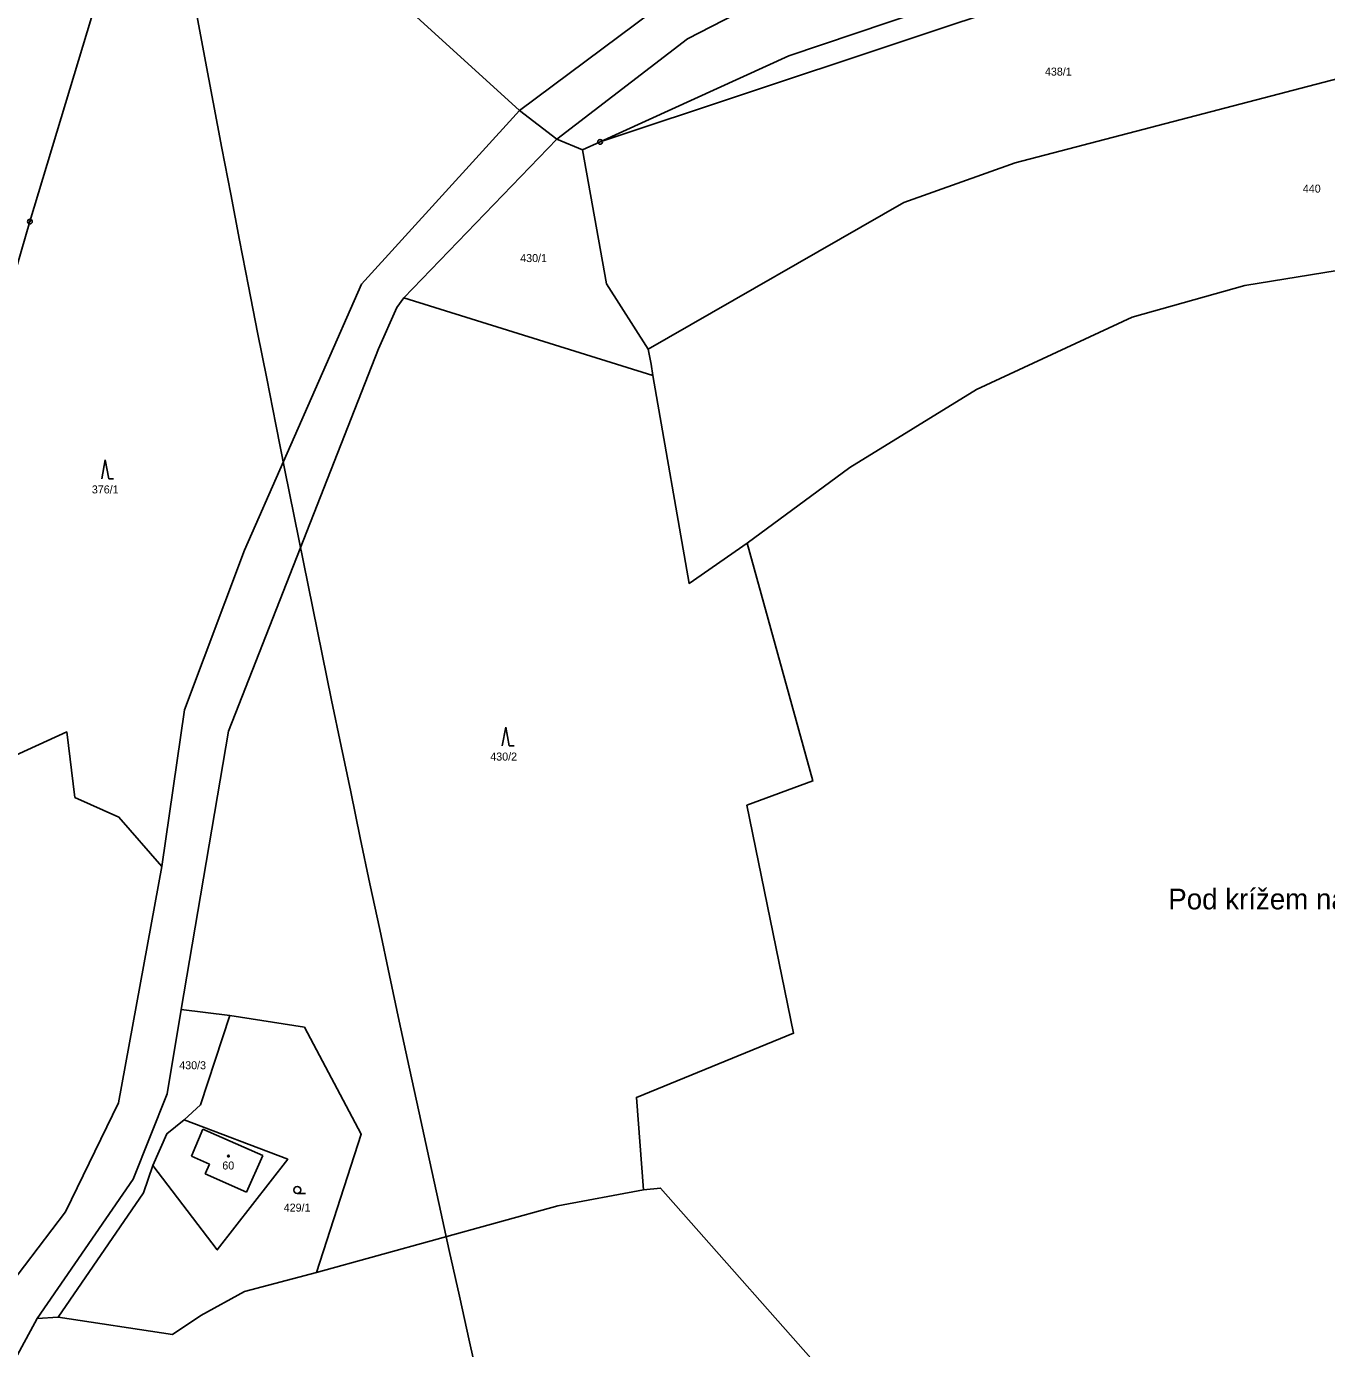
# Model space of a CAD drawing. Extents: x -680203 to -673936, y -1102717 to -1093650.
# Drawn here: x -677262.4 to -676986.2, y -1096783.9 to -1096503 of the extents above; entities that cross this region are included whole.
import ezdxf

# ---------------------------------------------------------------- set-up
doc = ezdxf.new("R2010")
doc.units = 0
for name, color, linetype in [('_Ideová část', 7, 'Continuous'), ('_Řešené území', 7, 'Continuous'), ('SOxx02xx_Koleje_param další_Popis10', 7, 'Continuous'), ('SOxx02xx_Staničení_Popis10', 7, 'Continuous'), ('SOxxxxxx_Koleje_hlavní_body_Popis10', 7, 'Continuous'), ('SOxxxxxx_Koleje_param další_Popis10', 7, 'Continuous'), ('SOxxxxxx_Osa_bod_P', 7, 'Continuous'), ('SOxxxxxx_Staničení_Popis10', 7, 'Continuous'), ('x_prac', 7, 'Continuous')]:
    doc.layers.add(name, color=color, linetype=linetype)

msp = doc.modelspace()

# ---------------------------------------------------------------- linework, layer by layer
at = {"layer": '_Ideová část'}
msp.add_circle((-677321.69, -1096651.16), 1076.75, dxfattribs=at)
at = {"layer": '_Řešené území'}
for radius, start, end in [(8402.25, 187.102556, 195.801382), (8602.25, 187.075524, 195.834409)]:
    msp.add_arc((-668968.6, -1094948.57), radius, start, end, dxfattribs=at)
at = {"layer": 'SOxx02xx_Koleje_param další_Popis10'}
for centre, radius in [((-677140.54, -1096527.48), 0.5), ((-677140.54, -1096527.48), 0.0303), ((-677261.7, -1096544.42), 0.5), ((-677261.7, -1096544.42), 0.0303)]:
    msp.add_circle(centre, radius, dxfattribs=at)
at = {"layer": 'SOxxxxxx_Koleje_hlavní_body_Popis10'}
for p, q in [((-677245.68, -1096595.05), (-677246.43, -1096599.05)), ((-677244.93, -1096599.05), (-677245.68, -1096595.05)), ((-677244.93, -1096599.05), (-677243.93, -1096599.05)), ((-677160.59, -1096651.81), (-677161.34, -1096655.81)), ((-677159.84, -1096655.81), (-677160.59, -1096651.81)), ((-677159.84, -1096655.81), (-677158.84, -1096655.81)), ((-677204.89, -1096750.94), (-677203.14, -1096750.94))]:
    msp.add_line(p, q, dxfattribs=at)
msp.add_circle((-677204.89, -1096750.19), 0.75, dxfattribs=at)
at = {"layer": 'SOxxxxxx_Koleje_param další_Popis10'}
msp.add_circle((-677219.52, -1096742.98), 0.175, dxfattribs=at)
at = {"layer": 'SOxxxxxx_Staničení_Popis10'}
for p, q in [((-677224.94, -1096737.24), (-677227.38, -1096742.99)), ((-677212.2, -1096742.83), (-677224.94, -1096737.24)), ((-677227.38, -1096742.99), (-677223.54, -1096744.71)), ((-677215.67, -1096750.68), (-677212.2, -1096742.83)), ((-677223.54, -1096744.71), (-677224.44, -1096746.77)), ((-677224.44, -1096746.77), (-677215.67, -1096750.68))]:
    msp.add_line(p, q, dxfattribs=at)
at = {"layer": 'x_prac'}
for p, q in [((-677157.7, -1096520.85), (-677234.35, -1096450.87)), ((-677140.54, -1096527.48), (-676993.07, -1096478.38)), ((-677149.71, -1096526.88), (-677157.7, -1096520.85)), ((-677149.71, -1096526.88), (-677182.23, -1096560.61)), ((-677144.25, -1096529.17), (-677149.71, -1096526.88)), ((-677144.25, -1096529.17), (-677140.54, -1096527.48)), ((-677182.23, -1096560.61), (-677129.34, -1096577.13)), ((-677229.54, -1096711.85), (-677219.22, -1096713.14)), ((-677255.72, -1096777.22), (-677260.14, -1096777.47))]:
    msp.add_line(p, q, dxfattribs=at)
for points in [[(-677157.7, -1096520.85), (-677125.99, -1096497.19), (-677079.23, -1096474.38), (-677050.98, -1096461.27), (-677014.15, -1096428.61)], [(-677149.71, -1096526.88), (-677121.97, -1096505.61), (-677048.27, -1096467.59), (-677027.79, -1096449.69), (-677024.08, -1096446.38)], [(-677234.35, -1096450.87), (-677243.8, -1096485.05), (-677261.7, -1096544.42), (-677284.92, -1096624.55), (-677311.3, -1096678.03), (-677339.8, -1096712.7), (-677358.11, -1096739.67), (-677371.27, -1096770.84)], [(-677140.54, -1096527.48), (-677100.43, -1096509.21), (-677072.28, -1096499.68), (-677057.65, -1096495.31)], [(-676895.94, -1096513.52), (-676938.61, -1096508.21), (-676969.28, -1096509.29), (-676980.45, -1096513.17), (-677052.35, -1096531.97), (-677076.02, -1096540.37), (-677130.32, -1096571.52)], [(-677233.68, -1096681.43), (-677228.84, -1096648.19), (-677216.12, -1096614.23), (-677191.26, -1096557.74), (-677157.7, -1096520.85)], [(-677130.32, -1096571.52), (-677139.2, -1096557.63), (-677144.25, -1096529.17)], [(-676875.79, -1096553.7), (-676911.99, -1096550.37), (-676960.04, -1096552.42), (-676969.95, -1096552.54), (-677003.58, -1096557.97), (-677027.47, -1096564.74), (-677060.58, -1096580.09), (-677087.45, -1096596.65), (-677109.29, -1096612.74)], [(-677182.23, -1096560.61), (-677183.76, -1096562.69), (-677187.64, -1096571.43), (-677219.54, -1096652.72), (-677229.54, -1096711.85)], [(-677129.34, -1096577.13), (-677129.7, -1096574.74), (-677130.32, -1096571.52)], [(-677109.29, -1096612.74), (-677121.62, -1096621.31), (-677129.34, -1096577.13)], [(-677131.31, -1096750.16), (-677132.83, -1096730.5), (-677099.44, -1096716.88), (-677109.35, -1096668.43), (-677095.31, -1096663.27), (-677109.29, -1096612.74)], [(-677353.64, -1096767.34), (-677341.49, -1096744.74), (-677323.17, -1096727.9), (-677322.54, -1096706.79), (-677302.78, -1096713.36), (-677283.32, -1096713.73), (-677282.72, -1096686.98), (-677274.81, -1096662.38), (-677253.87, -1096652.85), (-677252.15, -1096666.78), (-677242.8, -1096670.97), (-677233.68, -1096681.43)], [(-677277.45, -1096785.41), (-677254.17, -1096754.8), (-677242.87, -1096731.68), (-677233.68, -1096681.43)], [(-677260.14, -1096777.47), (-677239.79, -1096747.9), (-677232.57, -1096729.77), (-677229.54, -1096711.85)], [(-677219.22, -1096713.14), (-677225.45, -1096732.11), (-677228.95, -1096735.28)], [(-677200.78, -1096767.71), (-677191.29, -1096738.33), (-677203.36, -1096715.58), (-677219.22, -1096713.14)], [(-677228.95, -1096735.28), (-677232.6, -1096738.25), (-677235.57, -1096745.01)], [(-677235.57, -1096745.01), (-677221.89, -1096762.9), (-677206.92, -1096743.64), (-677228.95, -1096735.28)], [(-677235.57, -1096745.01), (-677237.59, -1096750.76), (-677255.72, -1096777.22)], [(-677200.78, -1096767.71), (-677149.5, -1096753.53), (-677131.31, -1096750.16)], [(-677131.31, -1096750.16), (-677127.71, -1096749.79), (-677089.22, -1096793.3), (-677047.82, -1096840.16)], [(-677255.72, -1096777.22), (-677231.42, -1096780.86), (-677225.35, -1096776.88), (-677216.14, -1096771.74), (-677200.78, -1096767.71)], [(-677300.01, -1096887.92), (-677296.19, -1096858.96), (-677291.27, -1096836.42), (-677290.51, -1096833.35), (-677260.14, -1096777.47)]]:
    msp.add_lwpolyline(points, dxfattribs=at)

# ---------------------------------------------------------------- texts
at = {"layer": 'SOxx02xx_Staničení_Popis10'}
msp.add_text('Pod krížem na kopci', height=4.4, dxfattribs=at).set_placement((-677019.82, -1096690.56))
at = {"layer": 'SOxxxxxx_Osa_bod_P'}
for s, p in [('438/1', (-677046.02, -1096513.4)), ('440', (-676991.22, -1096538.26)), ('430/1', (-677157.52, -1096553.02)), ('376/1', (-677248.54, -1096602.18)), ('430/2', (-677163.88, -1096658.94)), ('430/3', (-677229.97, -1096724.53)), ('60', (-677220.82, -1096745.83)), ('429/1', (-677207.77, -1096754.78))]:
    msp.add_text(s, height=1.7, dxfattribs=at).set_placement(p)

doc.saveas('drawing.dxf')
